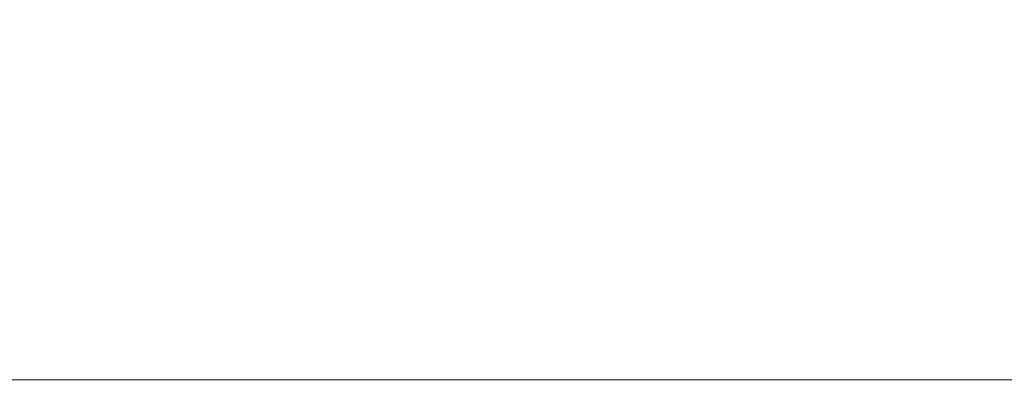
# Model space of a CAD drawing. Header units: millimetres. Extents: x -4395 to 65662, y -65530 to 6847.
# Tile 793 of 1034: x 16249 to 22898, y -2545 to -67. Entities that reach past the tile are written whole.
import ezdxf

# ---------------------------------------------------------------- set-up
doc = ezdxf.new("R2010")
doc.units = ezdxf.units.MM
doc.layers.add('COTAS_P', color=1, linetype='Continuous', lineweight=0)
doc.dimstyles.new('R19_100', dxfattribs={"dimtxt": 250, "dimasz": 150, "dimexe": 150, "dimexo": 80, "dimgap": 100, "dimtad": 1, "dimtih": 1, "dimtoh": 1, "dimdsep": 46, "dimcen": 0.09, "dimadec": 0, "dimazin": 0, "dimtfac": 1, "dimtdec": 4, "dimtofl": 0, "dimtmove": 0, "dimatfit": 3, "dimfxl": 1, "dimtolj": 1, "dimtzin": 0, "dimarcsym": 0})

# ---------------------------------------------------------------- blocks, each defined once
blk = doc.blocks.new('DIM_R33_30')
at = {"layer": 'COTAS_P'}
for p, q in [((112.7, 0), (112.7, -2500)), ((65298.1, 0), (65298.1, -2500)), ((112.7, -2500), (262.7, -2455)), ((65298.1, -2500), (65148.1, -2455)), ((112.7, -2500), (65298.1, -2500)), ((112.7, -2500), (262.7, -2545)), ((65298.1, -2500), (65148.1, -2545))]:
    blk.add_line(p, q, dxfattribs=at)
blk.add_text('65185.39 P', height=250, dxfattribs=at).set_placement((32705.4, -2400))

msp = doc.modelspace()

# ---------------------------------------------------------------- dimensions: what is measured, and where the dimension line sits
at = {"layer": 'COTAS_P'}
dim = msp.add_aligned_dim(p1=(112.7, 0), p2=(65298.0949, 0), distance=-2500, text='<> P', dimstyle='R19_100', dxfattribs=at)
dim.commit()
dim.dimension.update_dxf_attribs({"geometry": 'DIM_R33_30', "text_midpoint": (32705.3975, -2500)})

doc.saveas('drawing.dxf')
